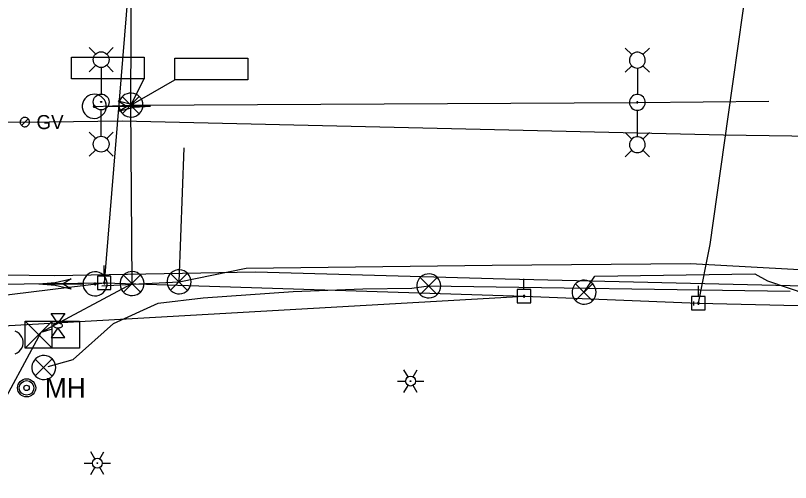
# Model space of a CAD drawing. Extents: x 596028 to 606371, y 330010 to 403088.
# Drawn here: x 602157.2 to 602369.8, y 366030.4 to 366158.4 of the extents above; entities that cross this region are included whole.
import ezdxf

# ---------------------------------------------------------------- set-up
doc = ezdxf.new("R2010")
doc.units = 0
for name, color, linetype in [('Default', 7, 'Continuous'), ('E_FTMS_Conduit', 7, 'Continuous'), ('E_LTG', 7, 'Continuous'), ('E_LTG_CID', 7, 'Continuous'), ('E_SIG', 7, 'Continuous'), ('E_SIG_Conduit', 7, 'Continuous'), ('E_SIG_Loops', 7, 'Continuous'), ('E_UTL_E_Bold', 7, 'Continuous'), ('E_UTL_E_UG', 7, 'Continuous'), ('E_UTL_EPowerPole', 7, 'Continuous'), ('E_UTL_FO_UG_MCI', 7, 'Continuous'), ('E_UTL_G', 7, 'Continuous'), ('E_UTL_G_UG', 7, 'Continuous'), ('E_UTL_MH', 7, 'Continuous'), ('E_UTL_Overhead', 7, 'Continuous'), ('E_UTL_T_UG', 7, 'Continuous')]:
    doc.layers.add(name, color=color, linetype=linetype)

# ---------------------------------------------------------------- blocks, each defined once
blk = doc.blocks.new('LPMDBL')
at = {"layer": 'E_LTG'}
for p, q in [((-27944, 3249), (-31735, 7044)), ((-21440, 3249), (-17645, 7044)), ((21519, 3256), (17724, 7045)), ((28024, 3256), (31815, 7045)), ((-19966, 0), (-4644, 0)), ((20046, 1), (4723, 1)), ((-27944, -3255), (-31735, -7044)), ((-21440, -3255), (-17645, -7044)), ((21519, -3248), (17724, -7043)), ((28024, -3248), (31815, -7043))]:
    blk.add_line(p, q, dxfattribs=at)
for centre, radius in [((-24688, 1), 4644), ((0, 0), 4644), ((24768, 0), 4644), ((0, 0), 355)]:
    blk.add_circle(centre, radius, dxfattribs=at)
blk = doc.blocks.new('_U268')
at = {"layer": 'E_LTG', "xscale": 0.0014278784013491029, "yscale": 0.0014278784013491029}
blk.add_blockref('LPMDBL', (0, 0), dxfattribs=at)
blk = doc.blocks.new('MH')
at = {"layer": 'Default'}
for radius in [15.2, 12.2, 4.57]:
    blk.add_circle((0, 0), radius, dxfattribs=at)
blk.add_text('MH', height=32.92, dxfattribs=at).set_placement((30.5, -16.5))
blk = doc.blocks.new('LPOL')
at = {"layer": 'E_LTG'}
for p, q in [((-2.29, 3.96), (-6.1, 10.56)), ((2.29, 3.96), (6.1, 10.56)), ((-12.19, 0), (-4.57, 0)), ((4.57, 0), (12.19, 0)), ((-6.1, -10.56), (-2.29, -3.96)), ((6.1, -10.56), (2.29, -3.96))]:
    blk.add_line(p, q, dxfattribs=at)
for radius in [4.57, 4.57, 4.57, 0.381]:
    blk.add_circle((0, 0), radius, dxfattribs=at)

msp = doc.modelspace()

# ---------------------------------------------------------------- linework, layer by layer
at = {"layer": 'E_FTMS_Conduit'}
msp.add_lwpolyline([(602313.18, 366082.54), (602316.09, 366086.93), (602360.02, 366087.6), (602363.54, 366085.64), (602385.67, 366078.17), (602385.76, 366078.1), (602396.4, 366068.5)], dxfattribs=at)
at = {"layer": 'E_LTG'}
for points in [[(602326.27, 366147.68), (602324.49, 366149.45)], [(602329.31, 366147.68), (602331.09, 366149.45)], [(602327.79, 366143.98), (602328.2, 366144.02), (602328.6, 366144.13), (602328.97, 366144.32), (602329.29, 366144.58), (602329.56, 366144.89), (602329.77, 366145.25), (602329.91, 366145.64), (602329.96, 366146.05), (602329.95, 366146.46), (602329.85, 366146.86), (602329.68, 366147.24), (602329.44, 366147.58), (602329.14, 366147.86), (602328.79, 366148.09), (602328.4, 366148.24), (602328, 366148.32), (602327.58, 366148.32), (602327.18, 366148.24), (602326.79, 366148.09), (602326.45, 366147.86), (602326.15, 366147.58), (602325.91, 366147.24), (602325.74, 366146.86), (602325.64, 366146.46), (602325.62, 366146.05), (602325.68, 366145.64), (602325.81, 366145.25), (602326.02, 366144.89), (602326.29, 366144.58), (602326.62, 366144.32), (602326.98, 366144.13), (602327.38, 366144.02), (602327.79, 366143.98)], [(602326.27, 366144.63), (602324.49, 366142.85)], [(602329.31, 366144.63), (602331.09, 366142.85)], [(602327.79, 366143.94), (602327.79, 366136.76)], [(602327.79, 366132.41), (602328.2, 366132.45), (602328.6, 366132.57), (602328.97, 366132.76), (602329.29, 366133.01), (602329.56, 366133.32), (602329.77, 366133.68), (602329.91, 366134.07), (602329.96, 366134.48), (602329.94, 366134.9), (602329.85, 366135.3), (602329.68, 366135.67), (602329.44, 366136.01), (602329.14, 366136.3), (602328.79, 366136.52), (602328.4, 366136.67), (602328, 366136.75), (602327.58, 366136.75), (602327.18, 366136.67), (602326.79, 366136.52), (602326.45, 366136.3), (602326.15, 366136.01), (602325.91, 366135.67), (602325.74, 366135.3), (602325.64, 366134.9), (602325.62, 366134.48), (602325.68, 366134.07), (602325.81, 366133.68), (602326.02, 366133.32), (602326.29, 366133.01), (602326.62, 366132.76), (602326.98, 366132.57), (602327.38, 366132.45), (602327.79, 366132.41)], [(602327.79, 366134.42), (602327.82, 366134.42), (602327.85, 366134.43), (602327.88, 366134.45), (602327.91, 366134.47), (602327.93, 366134.49), (602327.94, 366134.52), (602327.95, 366134.55), (602327.96, 366134.58), (602327.96, 366134.61), (602327.95, 366134.64), (602327.94, 366134.67), (602327.92, 366134.7), (602327.89, 366134.72), (602327.87, 366134.73), (602327.84, 366134.75), (602327.81, 366134.75), (602327.78, 366134.75), (602327.74, 366134.75), (602327.72, 366134.73), (602327.69, 366134.72), (602327.67, 366134.7), (602327.65, 366134.67), (602327.63, 366134.64), (602327.63, 366134.61), (602327.63, 366134.58), (602327.63, 366134.55), (602327.64, 366134.52), (602327.66, 366134.49), (602327.68, 366134.47), (602327.7, 366134.45), (602327.73, 366134.43), (602327.76, 366134.42), (602327.79, 366134.42)], [(602327.79, 366125.2), (602327.79, 366132.37)], [(602326.27, 366124.51), (602324.49, 366126.28)], [(602327.79, 366120.81), (602328.2, 366120.85), (602328.6, 366120.96), (602328.97, 366121.15), (602329.29, 366121.41), (602329.56, 366121.72), (602329.77, 366122.08), (602329.91, 366122.47), (602329.96, 366122.88), (602329.94, 366123.29), (602329.85, 366123.7), (602329.68, 366124.07), (602329.44, 366124.41), (602329.14, 366124.69), (602328.79, 366124.92), (602328.4, 366125.07), (602328, 366125.15), (602327.58, 366125.15), (602327.18, 366125.07), (602326.79, 366124.92), (602326.45, 366124.69), (602326.15, 366124.41), (602325.91, 366124.07), (602325.74, 366123.7), (602325.64, 366123.29), (602325.62, 366122.88), (602325.68, 366122.47), (602325.81, 366122.08), (602326.02, 366121.72), (602326.29, 366121.41), (602326.62, 366121.15), (602326.98, 366120.96), (602327.38, 366120.85), (602327.79, 366120.81)], [(602329.32, 366124.51), (602331.09, 366126.28)], [(602326.27, 366121.46), (602324.49, 366119.68)], [(602329.32, 366121.46), (602331.09, 366119.68)]]:
    msp.add_lwpolyline(points, dxfattribs=at)
at = {"layer": 'E_LTG_CID'}
for points in [[(602188.86, 366133.84), (602327.79, 366134.59)], [(602327.79, 366134.59), (602363.85, 366134.9)]]:
    msp.add_lwpolyline(points, dxfattribs=at)
at = {"layer": 'E_SIG'}
for points in [[(602188.86, 366133.84), (602189.06, 366194.1)], [(602182.1, 366133.49), (602182.04, 366134.12), (602181.86, 366134.72), (602181.57, 366135.28), (602181.18, 366135.77), (602180.71, 366136.18), (602180.17, 366136.49), (602179.57, 366136.7), (602178.95, 366136.79), (602178.33, 366136.76), (602177.72, 366136.61), (602177.15, 366136.35), (602176.63, 366135.99), (602176.2, 366135.53), (602175.86, 366135), (602175.63, 366134.42), (602175.51, 366133.8), (602175.51, 366133.18), (602175.63, 366132.56), (602175.86, 366131.98), (602176.2, 366131.45), (602176.63, 366131), (602177.15, 366130.63), (602177.72, 366130.37), (602178.33, 366130.22), (602178.95, 366130.19), (602179.57, 366130.28), (602180.17, 366130.49), (602180.71, 366130.8), (602181.18, 366131.21), (602181.57, 366131.71), (602181.86, 366132.26), (602182.04, 366132.87), (602182.1, 366133.49)], [(602192.16, 366133.84), (602192.1, 366134.46), (602191.92, 366135.06), (602191.63, 366135.62), (602191.24, 366136.12), (602190.77, 366136.53), (602190.23, 366136.84), (602189.63, 366137.04), (602189.01, 366137.13), (602188.39, 366137.1), (602187.78, 366136.96), (602187.21, 366136.7), (602186.69, 366136.33), (602186.26, 366135.88), (602185.92, 366135.35), (602185.69, 366134.77), (602185.57, 366134.15), (602185.57, 366133.52), (602185.69, 366132.91), (602185.92, 366132.33), (602186.26, 366131.8), (602186.69, 366131.34), (602187.21, 366130.98), (602187.78, 366130.72), (602188.39, 366130.57), (602189.01, 366130.54), (602189.63, 366130.63), (602190.23, 366130.84), (602190.77, 366131.15), (602191.24, 366131.56), (602191.63, 366132.05), (602191.92, 366132.61), (602192.1, 366133.21), (602192.16, 366133.84)], [(602191.12, 366136.17), (602186.51, 366131.52)], [(602186.51, 366136.12), (602191.16, 366131.47)], [(602179.05, 366133.49), (602179.04, 366133.54), (602179.03, 366133.59), (602179.01, 366133.63), (602178.98, 366133.67), (602178.94, 366133.7), (602178.9, 366133.72), (602178.85, 366133.74), (602178.81, 366133.74), (602178.76, 366133.74), (602178.71, 366133.73), (602178.67, 366133.71), (602178.63, 366133.68), (602178.6, 366133.65), (602178.57, 366133.61), (602178.55, 366133.56), (602178.54, 366133.52), (602178.54, 366133.47), (602178.55, 366133.42), (602178.57, 366133.38), (602178.6, 366133.34), (602178.63, 366133.3), (602178.67, 366133.27), (602178.71, 366133.25), (602178.76, 366133.24), (602178.81, 366133.24), (602178.85, 366133.25), (602178.9, 366133.26), (602178.94, 366133.29), (602178.98, 366133.32), (602179.01, 366133.35), (602179.03, 366133.4), (602179.04, 366133.44), (602179.05, 366133.49)], [(602194.2, 366133.49), (602189.74, 366133.84), (602185.4, 366134.87)], [(602187.6, 366133.49), (602185.4, 366134.87)], [(602194.19, 366133.49), (602182.15, 366133.49)], [(602194.2, 366133.49), (602189.74, 366133.15), (602185.4, 366132.12)], [(602185.4, 366132.12), (602187.6, 366133.49)], [(602175.73, 366084.82), (602175.79, 366084.19), (602175.97, 366083.59), (602176.26, 366083.03), (602176.65, 366082.54), (602177.12, 366082.13), (602177.66, 366081.82), (602178.26, 366081.61), (602178.88, 366081.52), (602179.5, 366081.55), (602180.11, 366081.7), (602180.68, 366081.96), (602181.2, 366082.32), (602181.63, 366082.78), (602181.97, 366083.3), (602182.2, 366083.89), (602182.32, 366084.5), (602182.32, 366085.13), (602182.2, 366085.75), (602181.97, 366086.33), (602181.63, 366086.86), (602181.2, 366087.31), (602180.68, 366087.67), (602180.11, 366087.94), (602179.5, 366088.08), (602178.88, 366088.11), (602178.26, 366088.02), (602177.66, 366087.82), (602177.12, 366087.51), (602176.65, 366087.09), (602176.26, 366086.6), (602175.97, 366086.04), (602175.79, 366085.44), (602175.73, 366084.82)], [(602192.46, 366084.9), (602192.4, 366085.52), (602192.22, 366086.12), (602191.93, 366086.68), (602191.54, 366087.18), (602191.07, 366087.59), (602190.53, 366087.9), (602189.93, 366088.11), (602189.31, 366088.19), (602188.69, 366088.16), (602188.08, 366088.02), (602187.51, 366087.76), (602186.99, 366087.39), (602186.56, 366086.94), (602186.22, 366086.41), (602185.99, 366085.83), (602185.87, 366085.21), (602185.87, 366084.58), (602185.99, 366083.97), (602186.22, 366083.39), (602186.56, 366082.86), (602186.99, 366082.4), (602187.51, 366082.04), (602188.08, 366081.78), (602188.69, 366081.63), (602189.31, 366081.6), (602189.93, 366081.69), (602190.53, 366081.9), (602191.07, 366082.21), (602191.54, 366082.62), (602191.93, 366083.11), (602192.22, 366083.67), (602192.4, 366084.27), (602192.46, 366084.9)], [(602191.42, 366087.23), (602186.81, 366082.58)], [(602186.81, 366087.19), (602191.46, 366082.53)], [(602205.36, 366085.38), (602205.3, 366086), (602205.12, 366086.6), (602204.83, 366087.16), (602204.44, 366087.66), (602203.97, 366088.07), (602203.43, 366088.38), (602202.83, 366088.59), (602202.21, 366088.67), (602201.59, 366088.64), (602200.98, 366088.5), (602200.41, 366088.24), (602199.89, 366087.87), (602199.46, 366087.42), (602199.12, 366086.89), (602198.89, 366086.31), (602198.77, 366085.69), (602198.77, 366085.06), (602198.89, 366084.45), (602199.12, 366083.87), (602199.46, 366083.34), (602199.89, 366082.88), (602200.41, 366082.52), (602200.98, 366082.26), (602201.59, 366082.11), (602202.21, 366082.08), (602202.83, 366082.17), (602203.43, 366082.38), (602203.97, 366082.69), (602204.44, 366083.1), (602204.83, 366083.59), (602205.12, 366084.15), (602205.3, 366084.75), (602205.36, 366085.38)], [(602204.32, 366087.71), (602199.71, 366083.06)], [(602199.71, 366087.67), (602204.36, 366083.01)], [(602163.63, 366084.82), (602168.09, 366085.16), (602172.43, 366086.19)], [(602163.63, 366084.82), (602175.68, 366084.82)], [(602163.63, 366084.82), (602168.09, 366084.47), (602172.43, 366083.44)], [(602172.43, 366086.19), (602170.23, 366084.82)], [(602170.23, 366084.82), (602172.43, 366083.44)], [(602178.78, 366084.82), (602178.79, 366084.77), (602178.8, 366084.72), (602178.82, 366084.68), (602178.85, 366084.64), (602178.89, 366084.61), (602178.93, 366084.59), (602178.97, 366084.57), (602179.02, 366084.56), (602179.07, 366084.57), (602179.12, 366084.58), (602179.16, 366084.6), (602179.2, 366084.63), (602179.23, 366084.66), (602179.26, 366084.7), (602179.28, 366084.75), (602179.29, 366084.79), (602179.29, 366084.84), (602179.28, 366084.89), (602179.26, 366084.93), (602179.23, 366084.97), (602179.2, 366085.01), (602179.16, 366085.04), (602179.12, 366085.06), (602179.07, 366085.07), (602179.02, 366085.07), (602178.97, 366085.06), (602178.93, 366085.05), (602178.89, 366085.02), (602178.85, 366084.99), (602178.82, 366084.95), (602178.8, 366084.91), (602178.79, 366084.86), (602178.78, 366084.82)], [(602189.17, 366084.71), (602202.06, 366085.38)], [(602316.48, 366082.54), (602316.42, 366083.16), (602316.24, 366083.76), (602315.95, 366084.32), (602315.56, 366084.82), (602315.09, 366085.23), (602314.55, 366085.54), (602313.95, 366085.75), (602313.33, 366085.83), (602312.71, 366085.8), (602312.1, 366085.66), (602311.53, 366085.4), (602311.01, 366085.03), (602310.58, 366084.58), (602310.24, 366084.05), (602310.01, 366083.47), (602309.89, 366082.85), (602309.89, 366082.22), (602310.01, 366081.61), (602310.24, 366081.03), (602310.58, 366080.5), (602311.01, 366080.04), (602311.53, 366079.68), (602312.1, 366079.42), (602312.71, 366079.27), (602313.33, 366079.24), (602313.95, 366079.33), (602314.55, 366079.54), (602315.09, 366079.85), (602315.56, 366080.26), (602315.95, 366080.75), (602316.24, 366081.31), (602316.42, 366081.91), (602316.48, 366082.54)], [(602315.44, 366084.87), (602310.83, 366080.22)], [(602310.83, 366084.83), (602315.48, 366080.17)], [(602180.9, 366084.27), (602189.17, 366084.71)], [(602159.86, 366067.21), (602159.86, 366074.64)], [(602159.86, 366074.64), (602174.71, 366074.64)], [(602167.29, 366074.64), (602159.86, 366067.21)], [(602159.86, 366074.64), (602167.29, 366067.21)], [(602167.29, 366067.21), (602167.29, 366074.64)], [(602174.71, 366074.64), (602174.71, 366067.21)], [(602157.08, 366065.62), (602157.65, 366065.88), (602158.16, 366066.25), (602158.6, 366066.7), (602158.94, 366067.23), (602159.17, 366067.81), (602159.29, 366068.43), (602159.29, 366069.05), (602159.17, 366069.67), (602158.94, 366070.25), (602158.6, 366070.78), (602158.16, 366071.23), (602157.65, 366071.6), (602157.08, 366071.86)], [(602167.29, 366070.92), (602167.29, 366070.92)], [(602174.71, 366067.21), (602159.86, 366067.21)]]:
    msp.add_lwpolyline(points, dxfattribs=at)
at = {"layer": 'E_SIG_Conduit'}
for points in [[(602178.79, 366133.49), (602188.86, 366133.84)], [(602189.16, 366084.9), (602188.86, 366133.84)], [(602202.06, 366085.38), (602220.44, 366089.12), (602287.94, 366089.97), (602342.35, 366090.38), (602377.27, 366088.49), (602407.21, 366085.59)], [(602164.2, 366071.57), (602189.16, 366084.9)], [(602164.2, 366071.57), (602167.34, 366072.5)], [(602151.43, 366048.01), (602164.2, 366071.57)]]:
    msp.add_lwpolyline(points, dxfattribs=at)
at = {"layer": 'E_SIG_Loops'}
for q in [(602192.53, 366141), (602200.89, 366140.72)]:
    msp.add_line((602188.86, 366133.84), q, dxfattribs=at)
for points in [[(602192.53, 366141), (602172.53, 366141), (602172.53, 366147), (602192.53, 366147), (602192.53, 366141)], [(602220.89, 366140.72), (602200.89, 366140.72), (602200.89, 366146.72), (602220.89, 366146.72), (602220.89, 366140.72)], [(602202.06, 366085.38), (602203.45, 366122.11)]]:
    msp.add_lwpolyline(points, dxfattribs=at)
at = {"layer": 'E_UTL_E_Bold'}
for points in [[(602166.93, 366076.69), (602170.74, 366076.69)], [(602168.83, 366074.03), (602166.93, 366076.69)], [(602170.74, 366076.69), (602168.83, 366074.03)], [(602168.83, 366072.76), (602166.93, 366070.09)], [(602170.1, 366073.39), (602170.08, 366073.51), (602170.01, 366073.63), (602169.9, 366073.74), (602169.75, 366073.83), (602169.57, 366073.91), (602169.36, 366073.97), (602169.13, 366074.01), (602168.89, 366074.03), (602168.65, 366074.02), (602168.42, 366073.99), (602168.2, 366073.94), (602168, 366073.87), (602167.83, 366073.79), (602167.7, 366073.69), (602167.61, 366073.57), (602167.57, 366073.45), (602167.57, 366073.33), (602167.61, 366073.22), (602167.7, 366073.1), (602167.83, 366073), (602168, 366072.91), (602168.2, 366072.84), (602168.42, 366072.79), (602168.65, 366072.77), (602168.89, 366072.76), (602169.13, 366072.78), (602169.36, 366072.82), (602169.57, 366072.88), (602169.75, 366072.96), (602169.9, 366073.05), (602170.01, 366073.16), (602170.08, 366073.27), (602170.1, 366073.39)], [(602170.74, 366070.09), (602168.83, 366072.76)], [(602166.93, 366070.09), (602170.74, 366070.09)]]:
    msp.add_lwpolyline(points, dxfattribs=at)
at = {"layer": 'E_UTL_E_UG'}
for points in [[(602344.56, 366079.52), (602347.8, 366095.6), (602352.69, 366130.6), (602360.93, 366188.85), (602366.58, 366195.73), (602373.22, 366200.43), (602385.84, 366197.27), (602402.88, 366191.7), (602415.18, 366189.62)], [(602343.22, 366079.99), (602343.2, 366078.85)]]:
    msp.add_lwpolyline(points, dxfattribs=at)
at = {"layer": 'E_UTL_EPowerPole'}
for points in [[(602181.55, 366086.93), (602181.55, 366089.84)], [(602183.39, 366086.93), (602179.71, 366086.93)], [(602179.71, 366086.93), (602179.71, 366083.24)], [(602183.39, 366083.24), (602183.39, 366086.93)], [(602181.82, 366085.08), (602181.82, 366085.13), (602181.8, 366085.17), (602181.78, 366085.21), (602181.76, 366085.25), (602181.72, 366085.28), (602181.68, 366085.3), (602181.64, 366085.32), (602181.59, 366085.32), (602181.55, 366085.32), (602181.51, 366085.31), (602181.46, 366085.29), (602181.43, 366085.27), (602181.4, 366085.23), (602181.37, 366085.19), (602181.35, 366085.15), (602181.35, 366085.11), (602181.35, 366085.06), (602181.35, 366085.02), (602181.37, 366084.98), (602181.4, 366084.94), (602181.43, 366084.9), (602181.46, 366084.88), (602181.51, 366084.86), (602181.55, 366084.85), (602181.59, 366084.85), (602181.64, 366084.85), (602181.68, 366084.87), (602181.72, 366084.89), (602181.76, 366084.92), (602181.78, 366084.96), (602181.8, 366085), (602181.82, 366085.04), (602181.82, 366085.08)], [(602296.69, 366083.28), (602296.69, 366086.19)], [(602179.71, 366083.24), (602183.39, 366083.24)], [(602298.53, 366083.28), (602294.84, 366083.28)], [(602294.84, 366083.28), (602294.84, 366079.59)], [(602298.53, 366079.59), (602298.53, 366083.28)], [(602344.53, 366081.36), (602344.53, 366084.27)], [(602296.96, 366081.44), (602296.95, 366081.49), (602296.94, 366081.53), (602296.92, 366081.57), (602296.89, 366081.61), (602296.86, 366081.64), (602296.82, 366081.66), (602296.78, 366081.67), (602296.73, 366081.68), (602296.69, 366081.68), (602296.64, 366081.67), (602296.6, 366081.65), (602296.56, 366081.62), (602296.53, 366081.59), (602296.51, 366081.55), (602296.49, 366081.51), (602296.48, 366081.46), (602296.48, 366081.42), (602296.49, 366081.37), (602296.51, 366081.33), (602296.53, 366081.29), (602296.56, 366081.26), (602296.6, 366081.24), (602296.64, 366081.22), (602296.69, 366081.21), (602296.73, 366081.2), (602296.78, 366081.21), (602296.82, 366081.23), (602296.86, 366081.25), (602296.89, 366081.28), (602296.92, 366081.31), (602296.94, 366081.35), (602296.95, 366081.4), (602296.96, 366081.44)], [(602346.37, 366081.36), (602342.68, 366081.36)], [(602342.68, 366081.36), (602342.68, 366077.67)], [(602346.37, 366077.67), (602346.37, 366081.36)], [(602294.84, 366079.59), (602298.53, 366079.59)], [(602344.8, 366079.52), (602344.79, 366079.57), (602344.78, 366079.61), (602344.76, 366079.65), (602344.73, 366079.69), (602344.7, 366079.72), (602344.66, 366079.74), (602344.62, 366079.75), (602344.57, 366079.76), (602344.53, 366079.76), (602344.48, 366079.75), (602344.44, 366079.73), (602344.4, 366079.7), (602344.37, 366079.67), (602344.35, 366079.63), (602344.33, 366079.59), (602344.32, 366079.54), (602344.32, 366079.5), (602344.33, 366079.45), (602344.35, 366079.41), (602344.37, 366079.37), (602344.4, 366079.34), (602344.44, 366079.31), (602344.48, 366079.3), (602344.53, 366079.28), (602344.57, 366079.28), (602344.62, 366079.29), (602344.66, 366079.3), (602344.7, 366079.33), (602344.73, 366079.36), (602344.76, 366079.39), (602344.78, 366079.43), (602344.79, 366079.48), (602344.8, 366079.52)], [(602342.68, 366077.67), (602346.37, 366077.67)]]:
    msp.add_lwpolyline(points, dxfattribs=at)
at = {"layer": 'E_UTL_FO_UG_MCI'}
msp.add_line((602270.52, 366084.26), (602369.72, 366082.85), dxfattribs=at)
for points in [[(602273.86, 366084.26), (602273.8, 366084.88), (602273.63, 366085.48), (602273.34, 366086.04), (602272.95, 366086.53), (602272.48, 366086.95), (602271.93, 366087.26), (602271.34, 366087.46), (602270.72, 366087.55), (602270.09, 366087.52), (602269.48, 366087.38), (602268.91, 366087.12), (602268.4, 366086.75), (602267.97, 366086.3), (602267.63, 366085.77), (602267.4, 366085.19), (602267.28, 366084.57), (602267.28, 366083.94), (602267.4, 366083.33), (602267.63, 366082.75), (602267.97, 366082.22), (602268.4, 366081.76), (602268.91, 366081.4), (602269.48, 366081.14), (602270.09, 366080.99), (602270.72, 366080.96), (602271.34, 366081.05), (602271.93, 366081.26), (602272.48, 366081.57), (602272.95, 366081.98), (602273.34, 366082.47), (602273.63, 366083.03), (602273.8, 366083.63), (602273.86, 366084.26)], [(602272.83, 366086.59), (602268.22, 366081.93)], [(602268.22, 366086.54), (602272.87, 366081.89)], [(602166.16, 366062.13), (602173.03, 366064.11), (602184.07, 366073.98), (602196.36, 366079.56), (602208.72, 366080.96), (602233.34, 366082.77), (602252.44, 366083.48), (602265.91, 366083.66), (602270.52, 366084.26)], [(602168.26, 366061.89), (602168.2, 366062.52), (602168.02, 366063.12), (602167.73, 366063.68), (602167.35, 366064.17), (602166.87, 366064.58), (602166.33, 366064.89), (602165.73, 366065.1), (602165.11, 366065.19), (602164.49, 366065.16), (602163.88, 366065.01), (602163.31, 366064.75), (602162.8, 366064.39), (602162.36, 366063.93), (602162.02, 366063.4), (602161.79, 366062.82), (602161.67, 366062.21), (602161.67, 366061.58), (602161.79, 366060.96), (602162.02, 366060.38), (602162.36, 366059.85), (602162.8, 366059.4), (602163.31, 366059.03), (602163.88, 366058.77), (602164.49, 366058.63), (602165.11, 366058.6), (602165.73, 366058.68), (602166.33, 366058.89), (602166.87, 366059.2), (602167.35, 366059.61), (602167.73, 366060.11), (602168.02, 366060.67), (602168.2, 366061.27), (602168.26, 366061.89)], [(602167.22, 366064.23), (602162.61, 366059.57)], [(602162.61, 366064.18), (602167.26, 366059.53)]]:
    msp.add_lwpolyline(points, dxfattribs=at)
at = {"layer": 'E_UTL_G'}
for points in [[(602161.03, 366129.18), (602161.01, 366129.42), (602160.94, 366129.65), (602160.83, 366129.87), (602160.67, 366130.06), (602160.49, 366130.22), (602160.28, 366130.35), (602160.05, 366130.42), (602159.81, 366130.46), (602159.56, 366130.45), (602159.33, 366130.39), (602159.1, 366130.29), (602158.91, 366130.15), (602158.74, 366129.97), (602158.61, 366129.77), (602158.51, 366129.54), (602158.47, 366129.3), (602158.47, 366129.06), (602158.51, 366128.82), (602158.61, 366128.59), (602158.74, 366128.38), (602158.91, 366128.21), (602159.1, 366128.07), (602159.33, 366127.96), (602159.56, 366127.91), (602159.81, 366127.9), (602160.05, 366127.93), (602160.28, 366128.01), (602160.49, 366128.13), (602160.67, 366128.29), (602160.83, 366128.48), (602160.94, 366128.7), (602161.01, 366128.93), (602161.03, 366129.18)], [(602158.84, 366128.27), (602160.65, 366130.09)]]:
    msp.add_lwpolyline(points, dxfattribs=at)
at = {"layer": 'E_UTL_G_UG'}
msp.add_lwpolyline([(602064.65, 366129.33), (602159.75, 366129.18), (602186.46, 366129.51), (602351.38, 366125.7), (602670.13, 366121.01), (602772.38, 366123.19), (602906.89, 366119.45), (603193.33, 366116.32), (603228.66, 366114.99), (603341.11, 366111.13), (603400.82, 366108.8), (603461.16, 366107.3), (603499.17, 366106.9), (603544.47, 366106.13), (603614.76, 366105.01), (603698.76, 366104.03), (603783.07, 366102.8), (603815.22, 366102.1), (603848.85, 366101.72), (603872.94, 366101.46), (603913.18, 366100.92), (604019.09, 366099.63), (604048.66, 366099.45), (604073.49, 366098.99)], dxfattribs=at)
at = {"layer": 'E_UTL_Overhead'}
for p, q in [((601890.31, 366081.76), (602181.58, 366085.08)), ((602035.65, 366066.63), (602296.72, 366081.44))]:
    msp.add_line(p, q, dxfattribs=at)
for points in [[(602181.58, 366085.08), (602191.21, 366202.07), (602191.53, 366211.07)], [(601249.7, 366078.68), (601344.65, 366080.23), (601543.43, 366080.93), (601669.7, 366081.28), (601780.71, 366081.68), (601890.31, 366081.76), (601961.16, 366077.77), (602036.2, 366067.33), (602181.58, 366085.08), (602296.72, 366081.44), (602344.56, 366079.52), (602371.94, 366078.93), (602585.07, 366035.91), (602953.71, 366030.37), (603201.09, 366091.48), (603317.6, 366100.34), (603443.01, 366096.25), (603471.34, 366095.25), (603557.26, 366094.43), (603700.38, 366092.15), (603857.89, 366090.59), (604035.11, 366088.93), (604164.86, 366086.71)]]:
    msp.add_lwpolyline(points, dxfattribs=at)
at = {"layer": 'E_UTL_T_UG'}
msp.add_lwpolyline([(602077.12, 366088.3), (602167.89, 366087.15), (602223.02, 366088.09), (602291.54, 366086.19), (602373.64, 366084.29), (602509.94, 366076.82), (602670.58, 366073.08), (602776.07, 366070.69), (602857.72, 366069.77), (602902.66, 366069.31), (602964.99, 366069.18), (603035.54, 366069.6), (603104.02, 366068.3)], dxfattribs=at)

# ---------------------------------------------------------------- block references
at = {"layer": 'E_LTG', "xscale": 0.32808333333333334, "yscale": 0.32808333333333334, "rotation": 90}
msp.add_blockref('_U268', (602180.71, 366134.69), dxfattribs=at)
at = {"layer": 'E_UTL_E_UG', "xscale": 0.29527500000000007, "yscale": 0.29527500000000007}
for p in [(602265.57, 366058.16), (602179.64, 366035.66)]:
    msp.add_blockref('LPOL', p, dxfattribs=at)
at = {"layer": 'E_UTL_MH', "xscale": 0.16404166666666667, "yscale": 0.16404166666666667}
msp.add_blockref('MH', (602160.23, 366056.31), dxfattribs=at)

# ---------------------------------------------------------------- texts
at = {"layer": 'E_UTL_G'}
msp.add_text('GV', height=3.85, dxfattribs=at).set_placement((602162.95, 366127.25))

doc.saveas('drawing.dxf')
